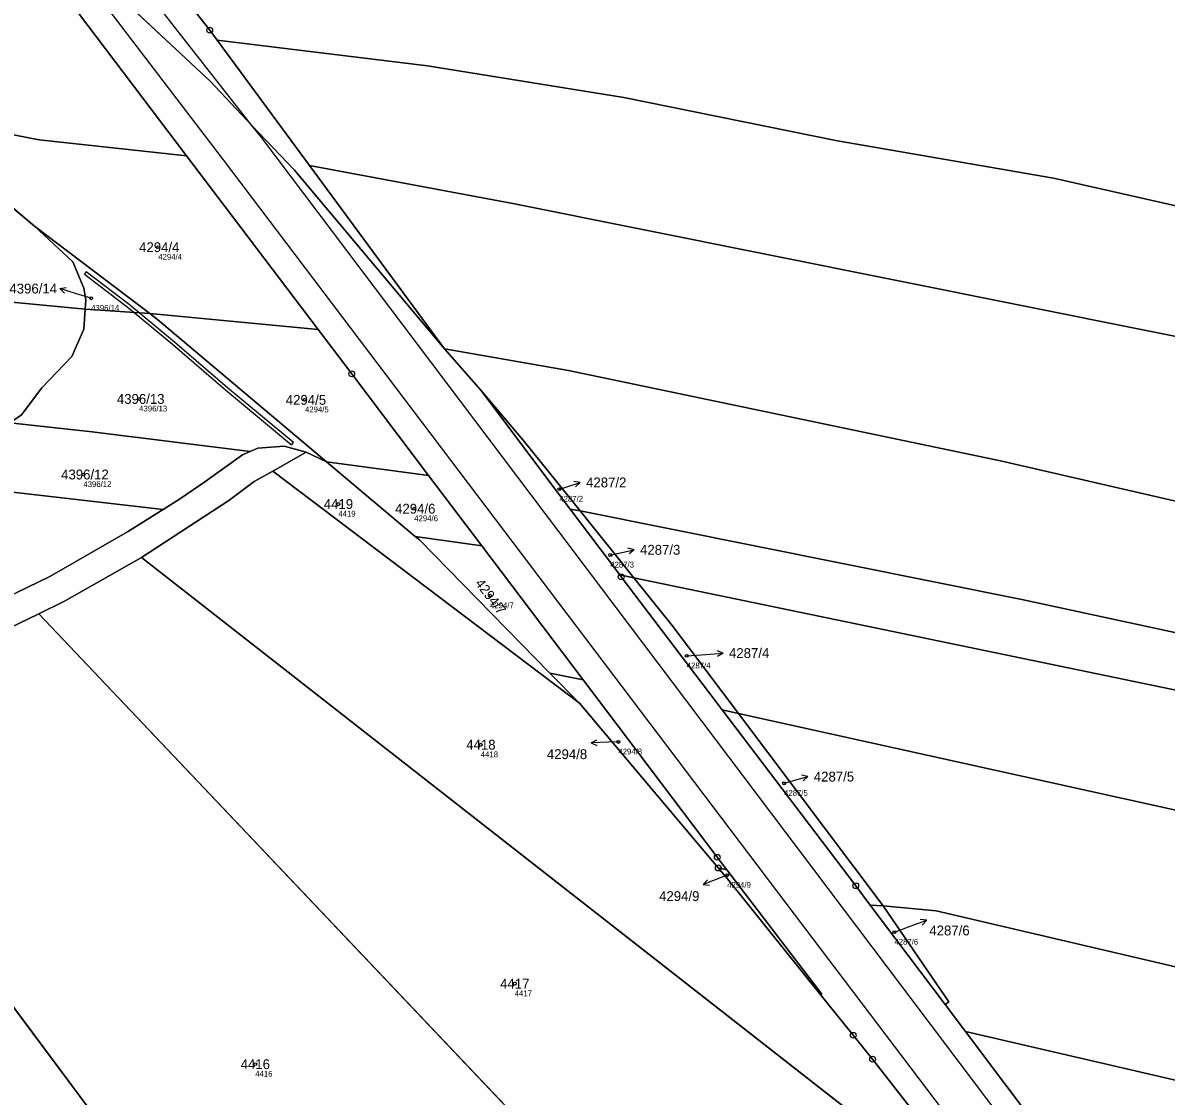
# Model space of a CAD drawing. Extents: x -739214 to -733252, y -1147612 to -1142842.
# Drawn here: x -737814.9 to -737617.8, y -1146648.8 to -1146463.6 of the extents above; entities that cross this region are included whole.
import ezdxf

# ---------------------------------------------------------------- set-up
doc = ezdxf.new("R2010")
doc.units = 0
for name, color, linetype in [('Definiční body', 7, 'Continuous'), ('Hranice parcel', 7, 'Continuous'), ('Parcelní čísla', 7, 'Continuous'), ('Polygon parcely', 7, 'Continuous'), ('Pop  PČ popisy', 7, 'Continuous'), ('Vnitřní kresba', 7, 'Continuous'), ('Věcná břemena k části', 7, 'Continuous'), ('Značky bodu BP', 7, 'Continuous')]:
    doc.layers.add(name, color=color, linetype=linetype)

msp = doc.modelspace()

# ---------------------------------------------------------------- linework, layer by layer
at = {"layer": 'Definiční body'}
for centre in [(-737791.55, -1146502.35), (-737803.12, -1146511.16), (-737794.85, -1146528.53), (-737766.25, -1146528.69), (-737804.46, -1146541.57), (-737722.39, -1146544.1), (-737760.5, -1146546.67), (-737747.41, -1146547.47), (-737713.61, -1146555.46), (-737734.34, -1146562.49), (-737700.42, -1146572.86), (-737735.94, -1146588.19), (-737712.21, -1146587.71), (-737683.64, -1146594.85), (-737693.45, -1146610.71), (-737664.61, -1146620.53), (-737730.09, -1146629.42), (-737774.83, -1146643.31)]:
    msp.add_circle(centre, 0.25, dxfattribs=at)
at = {"layer": 'Hranice parcel'}
for p, q in [((-737804.56, -1146453.15), (-737782.6, -1146473.73)), ((-737786.69, -1146486.61), (-737805.33, -1146462)), ((-737765.45, -1146488.28), (-737781.39, -1146466.64)), ((-737764, -1146516.56), (-737786.69, -1146486.61)), ((-737742.17, -1146519.89), (-737765.45, -1146488.28)), ((-737820.45, -1146492.4), (-737812.9, -1146498.72)), ((-737812.9, -1146498.72), (-737792.99, -1146513.81)), ((-737804.17, -1146513.02), (-737804.41, -1146516.48)), ((-737804.06, -1146511.47), (-737804.17, -1146513.02)), ((-737792.99, -1146513.81), (-737804.17, -1146513.02)), ((-737792.99, -1146513.81), (-737764, -1146516.56)), ((-737792.99, -1146513.81), (-737791.71, -1146514.81)), ((-737791.71, -1146514.81), (-737762.56, -1146539.36)), ((-737742.17, -1146519.89), (-737735.95, -1146527.03)), ((-737735.95, -1146527.03), (-737720.52, -1146547.54)), ((-737766.05, -1146537.74), (-737771.78, -1146540.98)), ((-737766.05, -1146537.74), (-737762.56, -1146539.36)), ((-737762.56, -1146539.36), (-737744.94, -1146541.75)), ((-737762.56, -1146539.36), (-737747.25, -1146552.25)), ((-737771.78, -1146540.98), (-737718.9, -1146581.05)), ((-737735.76, -1146553.89), (-737744.94, -1146541.75)), ((-737720.52, -1146547.54), (-737718.81, -1146547.86)), ((-737720.52, -1146547.54), (-737711.98, -1146558.89)), ((-737709.55, -1146559.37), (-737718.81, -1146547.86)), ((-737747.25, -1146552.25), (-737735.76, -1146553.89)), ((-737718.31, -1146576.99), (-737735.76, -1146553.89)), ((-737794.43, -1146555.91), (-737644.25, -1146673.38)), ((-737711.98, -1146558.89), (-737709.55, -1146559.37)), ((-737812.16, -1146565.59), (-737693.5, -1146690.75)), ((-737724.01, -1146575.83), (-737718.31, -1146576.99)), ((-737724.01, -1146575.83), (-737718.9, -1146581.05)), ((-737857.13, -1146578.93), (-737757.18, -1146713.21)), ((-737718.9, -1146581.05), (-737694.98, -1146609.46)), ((-737694.31, -1146582.18), (-737691.51, -1146582.79)), ((-737666.53, -1146616.01), (-737691.51, -1146582.79)), ((-737694.98, -1146609.46), (-737693.5, -1146609.79)), ((-737668.77, -1146615.85), (-737666.53, -1146616.01)), ((-737668.77, -1146615.85), (-737655.85, -1146633.03)), ((-737655.23, -1146632.56), (-737666.53, -1146616.01)), ((-737655.85, -1146633.03), (-737655.23, -1146632.56)), ((-737655.85, -1146633.03), (-737652.36, -1146637.67)), ((-737652.36, -1146637.67), (-737625.21, -1146673.79))]:
    msp.add_line(p, q, dxfattribs=at)
for points in [[(-737781.39, -1146466.64), (-737782.68, -1146464.89), (-737811.89, -1146427.69)], [(-737347.05, -1146547.51), (-737391.71, -1146535.6), (-737416.26, -1146531.72), (-737471.32, -1146524.91), (-737507.44, -1146519.24), (-737547.67, -1146510.69), (-737637.16, -1146490.47), (-737674.41, -1146483.99), (-737711.25, -1146476.55), (-737745.1, -1146471.04), (-737781.39, -1146466.64)], [(-737782.6, -1146473.73), (-737775.4, -1146481.33), (-737768.05, -1146489.08), (-737742.17, -1146519.89)], [(-737839.88, -1146478.45), (-737812.09, -1146483.85), (-737786.69, -1146486.61)], [(-737354.8, -1146570.1), (-737404.51, -1146556.17), (-737459.35, -1146549.37), (-737482.51, -1146545.97), (-737534.13, -1146536.58), (-737598.84, -1146521.21), (-737730.44, -1146494.81), (-737765.45, -1146488.28)], [(-737812.9, -1146498.72), (-737806.3, -1146504.85), (-737804.4, -1146509.4), (-737804.06, -1146511.47)], [(-737879.73, -1146500.02), (-737845.81, -1146509.07), (-737804.17, -1146513.02)], [(-737804.41, -1146516.48), (-737806.43, -1146521.21), (-737811.6, -1146526.63), (-737815.15, -1146531.27), (-737817.06, -1146532.61)], [(-737744.94, -1146541.75), (-737758.2, -1146524.21), (-737764, -1146516.56)], [(-737363.35, -1146595.03), (-737406.61, -1146583.22), (-737443.19, -1146577.69), (-737481.99, -1146573), (-737517.46, -1146567.81), (-737547.98, -1146561.85), (-737646.34, -1146539.21), (-737720.83, -1146523.65), (-737742.17, -1146519.89)], [(-737718.81, -1146547.86), (-737728.39, -1146535.96), (-737735.95, -1146527.03)], [(-737775.68, -1146537.6), (-737802.96, -1146534.21), (-737817.16, -1146532.68)], [(-737775.68, -1146537.6), (-737774.39, -1146537.05), (-737769.85, -1146536.66), (-737766.05, -1146537.74)], [(-737790.68, -1146547.59), (-737787.69, -1146545.71), (-737783.54, -1146542.85), (-737777.04, -1146538.17), (-737775.68, -1146537.6)], [(-737790.68, -1146547.59), (-737829.7, -1146543.12), (-737834.77, -1146542.62)], [(-737771.78, -1146540.98), (-737775, -1146542.8), (-737779.37, -1146546.03), (-737794.43, -1146555.91)], [(-737821.24, -1146564.49), (-737816.07, -1146561.96), (-737810.26, -1146559.14), (-737796.86, -1146551.47), (-737790.68, -1146547.59)], [(-737371.61, -1146618.49), (-737411.75, -1146607.3), (-737506.23, -1146591.82), (-737560.79, -1146581.71), (-737599.5, -1146572.48), (-737642.66, -1146563.11), (-737718.81, -1146547.86)], [(-737747.25, -1146552.25), (-737746.53, -1146552.86), (-737724.01, -1146575.83)], [(-737794.43, -1146555.91), (-737807.71, -1146563.44), (-737812.16, -1146565.59)], [(-737711.98, -1146558.89), (-737711.72, -1146559.24), (-737694.31, -1146582.18)], [(-737691.51, -1146582.79), (-737702.91, -1146567.63), (-737709.55, -1146559.37)], [(-737375.28, -1146628.72), (-737392.16, -1146623.18), (-737417.58, -1146615.73), (-737475.24, -1146606.82), (-737510.63, -1146600.67), (-737545.45, -1146594.35), (-737605.78, -1146580.92), (-737709.55, -1146559.37)], [(-737812.16, -1146565.59), (-737818.99, -1146568.89), (-737822.06, -1146570.35), (-737829.12, -1146572.43), (-737835.22, -1146574.29), (-737845.31, -1146576.92), (-737857.13, -1146578.93)], [(-737693.5, -1146609.79), (-737695.16, -1146607.61), (-737718.31, -1146576.99)], [(-737694.31, -1146582.18), (-737671.28, -1146612.51), (-737668.77, -1146615.85)], [(-737381.64, -1146646.43), (-737395.56, -1146641.32), (-737424.06, -1146633.54), (-737454.51, -1146628.04), (-737526.09, -1146617.67), (-737576.34, -1146608.28), (-737691.51, -1146582.79)], [(-737694.98, -1146609.46), (-737693.4, -1146611.34), (-737677.45, -1146631.17)], [(-737677.45, -1146631.17), (-737677.11, -1146631.24), (-737693.5, -1146609.79)], [(-737391.47, -1146673.44), (-737425.22, -1146663.25), (-737447.89, -1146657.58), (-737549.86, -1146641.23), (-737584.71, -1146633.87), (-737657.43, -1146616.86), (-737666.53, -1146616.01)], [(-737644.25, -1146673.38), (-737668.38, -1146642.45), (-737671.71, -1146638.32), (-737677.45, -1146631.17)], [(-737397.7, -1146690.79), (-737422.14, -1146683.82), (-737508.46, -1146666.33), (-737577.73, -1146654.98), (-737652.36, -1146637.67)]]:
    msp.add_lwpolyline(points, dxfattribs=at)
at = {"layer": 'Polygon parcely'}
for points in [[(-737570.21, -1146459.63), (-737667.64, -1146439.85), (-737707.45, -1146432.51), (-737784.63, -1146422.07), (-737811.81, -1146416.45), (-737811.89, -1146427.69), (-737782.68, -1146464.89), (-737781.39, -1146466.64), (-737745.1, -1146471.04), (-737711.25, -1146476.55), (-737674.41, -1146483.99), (-737637.16, -1146490.47), (-737547.67, -1146510.69)], [(-737625.21, -1146673.79), (-737652.36, -1146637.67), (-737655.85, -1146633.03), (-737668.77, -1146615.85), (-737671.28, -1146612.51), (-737694.31, -1146582.18), (-737711.72, -1146559.24), (-737711.98, -1146558.89), (-737720.52, -1146547.54), (-737735.95, -1146527.03), (-737742.17, -1146519.89), (-737768.05, -1146489.08), (-737775.4, -1146481.33), (-737782.6, -1146473.73), (-737804.56, -1146453.15)], [(-737805.33, -1146462), (-737786.69, -1146486.61), (-737764, -1146516.56), (-737758.2, -1146524.21), (-737744.94, -1146541.75), (-737735.76, -1146553.89), (-737718.31, -1146576.99), (-737695.16, -1146607.61), (-737693.5, -1146609.79), (-737677.11, -1146631.24), (-737677.45, -1146631.17), (-737671.71, -1146638.32), (-737668.38, -1146642.45), (-737644.25, -1146673.38)], [(-737818.99, -1146568.89), (-737812.16, -1146565.59), (-737807.71, -1146563.44), (-737794.43, -1146555.91), (-737779.37, -1146546.03), (-737775, -1146542.8), (-737771.78, -1146540.98), (-737766.05, -1146537.74), (-737769.85, -1146536.66), (-737774.39, -1146537.05), (-737775.68, -1146537.6), (-737777.04, -1146538.17), (-737783.54, -1146542.85), (-737787.69, -1146545.71), (-737790.68, -1146547.59), (-737796.86, -1146551.47), (-737810.26, -1146559.14), (-737816.07, -1146561.96)]]:
    msp.add_lwpolyline(points, dxfattribs=at)
for points in [[(-737818.76, -1146422.79), (-737819.84, -1146423.66), (-737825.39, -1146428.13), (-737829.19, -1146431.19), (-737810.05, -1146448.26), (-737804.56, -1146453.15), (-737782.6, -1146473.73), (-737775.4, -1146481.33), (-737768.05, -1146489.08), (-737742.17, -1146519.89), (-737765.45, -1146488.28), (-737781.39, -1146466.64), (-737782.68, -1146464.89), (-737811.89, -1146427.69), (-737815.7, -1146422.84), (-737816.9, -1146421.29)], [(-737812.09, -1146483.85), (-737786.69, -1146486.61), (-737805.33, -1146462), (-737818.54, -1146459.73), (-737840.71, -1146454.78), (-737849.54, -1146467.11), (-737851.95, -1146469.79), (-737839.88, -1146478.45)], [(-737745.1, -1146471.04), (-737781.39, -1146466.64), (-737765.45, -1146488.28), (-737730.44, -1146494.81), (-737598.84, -1146521.21), (-737534.13, -1146536.58), (-737482.51, -1146545.97), (-737459.35, -1146549.37), (-737404.51, -1146556.17), (-737354.8, -1146570.1), (-737347.05, -1146547.51), (-737391.71, -1146535.6), (-737416.26, -1146531.72), (-737471.32, -1146524.91), (-737507.44, -1146519.24), (-737547.67, -1146510.69), (-737637.16, -1146490.47), (-737674.41, -1146483.99), (-737711.25, -1146476.55)], [(-737845.81, -1146509.07), (-737804.17, -1146513.02), (-737804.06, -1146511.47), (-737804.4, -1146509.4), (-737806.3, -1146504.85), (-737812.9, -1146498.72), (-737820.45, -1146492.4), (-737839.88, -1146478.45), (-737856.77, -1146475.04), (-737879.73, -1146500.02)], [(-737764, -1146516.56), (-737786.69, -1146486.61), (-737812.09, -1146483.85), (-737839.88, -1146478.45), (-737820.45, -1146492.4), (-737812.9, -1146498.72), (-737792.99, -1146513.81)], [(-737765.45, -1146488.28), (-737742.17, -1146519.89), (-737720.83, -1146523.65), (-737646.34, -1146539.21), (-737547.98, -1146561.85), (-737517.46, -1146567.81), (-737481.99, -1146573), (-737443.19, -1146577.69), (-737406.61, -1146583.22), (-737363.35, -1146595.03), (-737354.8, -1146570.1), (-737404.51, -1146556.17), (-737459.35, -1146549.37), (-737482.51, -1146545.97), (-737534.13, -1146536.58), (-737598.84, -1146521.21), (-737730.44, -1146494.81)], [(-737804.06, -1146511.47), (-737804.17, -1146513.02), (-737792.99, -1146513.81), (-737812.9, -1146498.72), (-737806.3, -1146504.85), (-737804.4, -1146509.4)], [(-737879.06, -1146526.23), (-737817.16, -1146532.68), (-737817.06, -1146532.61), (-737815.15, -1146531.27), (-737811.6, -1146526.63), (-737806.43, -1146521.21), (-737804.41, -1146516.48), (-737804.17, -1146513.02), (-737845.81, -1146509.07), (-737879.73, -1146500.02), (-737901.81, -1146523.57)], [(-737806.43, -1146521.21), (-737811.6, -1146526.63), (-737815.15, -1146531.27), (-737817.06, -1146532.61), (-737817.16, -1146532.68), (-737802.96, -1146534.21), (-737775.68, -1146537.6), (-737774.39, -1146537.05), (-737769.85, -1146536.66), (-737766.05, -1146537.74), (-737762.56, -1146539.36), (-737791.71, -1146514.81), (-737792.99, -1146513.81), (-737804.17, -1146513.02), (-737804.41, -1146516.48)], [(-737791.71, -1146514.81), (-737762.56, -1146539.36), (-737744.94, -1146541.75), (-737758.2, -1146524.21), (-737764, -1146516.56), (-737792.99, -1146513.81)], [(-737735.95, -1146527.03), (-737728.39, -1146535.96), (-737718.81, -1146547.86), (-737642.66, -1146563.11), (-737599.5, -1146572.48), (-737560.79, -1146581.71), (-737506.23, -1146591.82), (-737411.75, -1146607.3), (-737371.61, -1146618.49), (-737366.71, -1146604.84), (-737363.35, -1146595.03), (-737406.61, -1146583.22), (-737443.19, -1146577.69), (-737481.99, -1146573), (-737517.46, -1146567.81), (-737547.98, -1146561.85), (-737646.34, -1146539.21), (-737720.83, -1146523.65), (-737742.17, -1146519.89)], [(-737718.81, -1146547.86), (-737728.39, -1146535.96), (-737735.95, -1146527.03), (-737720.52, -1146547.54)], [(-737783.54, -1146542.85), (-737777.04, -1146538.17), (-737775.68, -1146537.6), (-737802.96, -1146534.21), (-737817.16, -1146532.68), (-737827.38, -1146539.05), (-737834.77, -1146542.62), (-737829.7, -1146543.12), (-737790.68, -1146547.59), (-737787.69, -1146545.71)], [(-737766.05, -1146537.74), (-737771.78, -1146540.98), (-737718.9, -1146581.05), (-737724.01, -1146575.83), (-737746.53, -1146552.86), (-737747.25, -1146552.25), (-737762.56, -1146539.36)], [(-737747.25, -1146552.25), (-737735.76, -1146553.89), (-737744.94, -1146541.75), (-737762.56, -1146539.36)], [(-737834.77, -1146542.62), (-737836.89, -1146543.64), (-737851.46, -1146549), (-737865.99, -1146552.7), (-737884.3, -1146555.52), (-737866.6, -1146559.71), (-737821.24, -1146564.49), (-737816.07, -1146561.96), (-737810.26, -1146559.14), (-737796.86, -1146551.47), (-737790.68, -1146547.59), (-737829.7, -1146543.12)], [(-737644.25, -1146673.38), (-737668.38, -1146642.45), (-737671.71, -1146638.32), (-737677.45, -1146631.17), (-737693.4, -1146611.34), (-737694.98, -1146609.46), (-737718.9, -1146581.05), (-737771.78, -1146540.98), (-737775, -1146542.8), (-737779.37, -1146546.03), (-737794.43, -1146555.91)], [(-737720.52, -1146547.54), (-737711.98, -1146558.89), (-737709.55, -1146559.37), (-737718.81, -1146547.86)], [(-737411.75, -1146607.3), (-737506.23, -1146591.82), (-737560.79, -1146581.71), (-737599.5, -1146572.48), (-737642.66, -1146563.11), (-737718.81, -1146547.86), (-737709.55, -1146559.37), (-737605.78, -1146580.92), (-737545.45, -1146594.35), (-737510.63, -1146600.67), (-737475.24, -1146606.82), (-737417.58, -1146615.73), (-737392.16, -1146623.18), (-737375.28, -1146628.72), (-737371.61, -1146618.49)], [(-737718.31, -1146576.99), (-737735.76, -1146553.89), (-737747.25, -1146552.25), (-737746.53, -1146552.86), (-737724.01, -1146575.83)], [(-737644.25, -1146673.38), (-737794.43, -1146555.91), (-737807.71, -1146563.44), (-737812.16, -1146565.59), (-737693.5, -1146690.75), (-737661.63, -1146679.51)], [(-737691.51, -1146582.79), (-737702.91, -1146567.63), (-737709.55, -1146559.37), (-737711.98, -1146558.89), (-737711.72, -1146559.24), (-737694.31, -1146582.18)], [(-737709.55, -1146559.37), (-737702.91, -1146567.63), (-737691.51, -1146582.79), (-737576.34, -1146608.28), (-737526.09, -1146617.67), (-737454.51, -1146628.04), (-737424.06, -1146633.54), (-737395.56, -1146641.32), (-737381.64, -1146646.43), (-737375.28, -1146628.72), (-737392.16, -1146623.18), (-737417.58, -1146615.73), (-737475.24, -1146606.82), (-737510.63, -1146600.67), (-737545.45, -1146594.35), (-737605.78, -1146580.92)], [(-737835.22, -1146574.29), (-737845.31, -1146576.92), (-737857.13, -1146578.93), (-737757.18, -1146713.21), (-737711.17, -1146696.98), (-737693.5, -1146690.75), (-737812.16, -1146565.59), (-737818.99, -1146568.89), (-737822.06, -1146570.35), (-737829.12, -1146572.43)], [(-737724.01, -1146575.83), (-737718.9, -1146581.05), (-737694.98, -1146609.46), (-737693.5, -1146609.79), (-737695.16, -1146607.61), (-737718.31, -1146576.99)], [(-737857.13, -1146578.93), (-737861.54, -1146579.68), (-737877.89, -1146581.64), (-737886.29, -1146582.21), (-737782.19, -1146722.03), (-737757.18, -1146713.21)], [(-737666.53, -1146616.01), (-737691.51, -1146582.79), (-737694.31, -1146582.18), (-737671.28, -1146612.51), (-737668.77, -1146615.85)], [(-737395.56, -1146641.32), (-737424.06, -1146633.54), (-737454.51, -1146628.04), (-737526.09, -1146617.67), (-737576.34, -1146608.28), (-737691.51, -1146582.79), (-737666.53, -1146616.01), (-737657.43, -1146616.86), (-737584.71, -1146633.87), (-737549.86, -1146641.23), (-737447.89, -1146657.58), (-737425.22, -1146663.25), (-737391.47, -1146673.44), (-737382.66, -1146649.27), (-737381.64, -1146646.43)], [(-737693.5, -1146609.79), (-737694.98, -1146609.46), (-737693.4, -1146611.34), (-737677.45, -1146631.17), (-737677.11, -1146631.24)], [(-737655.23, -1146632.56), (-737666.53, -1146616.01), (-737668.77, -1146615.85), (-737655.85, -1146633.03)], [(-737584.71, -1146633.87), (-737657.43, -1146616.86), (-737666.53, -1146616.01), (-737655.23, -1146632.56), (-737655.85, -1146633.03), (-737652.36, -1146637.67), (-737577.73, -1146654.98), (-737508.46, -1146666.33), (-737422.14, -1146683.82), (-737397.7, -1146690.79), (-737397.09, -1146688.84), (-737391.47, -1146673.44), (-737425.22, -1146663.25), (-737447.89, -1146657.58), (-737549.86, -1146641.23)], [(-737508.46, -1146666.33), (-737577.73, -1146654.98), (-737652.36, -1146637.67), (-737625.21, -1146673.79), (-737569.1, -1146686.34), (-737537.8, -1146692.43), (-737499.57, -1146698.63), (-737462.81, -1146705.11), (-737405.81, -1146716.64), (-737397.7, -1146690.79), (-737422.14, -1146683.82)]]:
    msp.add_lwpolyline(points, close=True, dxfattribs=at)
at = {"layer": 'Pop  PČ popisy'}
for p, q in [((-737808.54, -1146509.49), (-737807.44, -1146509.31)), ((-737805.67, -1146510.37), (-737808.54, -1146509.49)), ((-737808.54, -1146509.49), (-737807.73, -1146510.26)), ((-737803.12, -1146511.16), (-737805.67, -1146510.37)), ((-737718.79, -1146542.93), (-737719.89, -1146542.77)), ((-737722.39, -1146544.1), (-737721.64, -1146543.86)), ((-737721.64, -1146543.86), (-737718.79, -1146542.93)), ((-737718.79, -1146542.93), (-737719.58, -1146543.72)), ((-737712.41, -1146555.2), (-737709.47, -1146554.58)), ((-737709.47, -1146554.58), (-737710.56, -1146554.29)), ((-737709.47, -1146554.58), (-737710.35, -1146555.27)), ((-737713.61, -1146555.46), (-737712.41, -1146555.2)), ((-737697.13, -1146572.61), (-737694.14, -1146572.4)), ((-737694.14, -1146572.4), (-737695.17, -1146571.97)), ((-737694.14, -1146572.4), (-737695.1, -1146572.97)), ((-737700.42, -1146572.86), (-737697.13, -1146572.61)), ((-737716.93, -1146587.86), (-737715.95, -1146587.33)), ((-737713.93, -1146587.76), (-737716.93, -1146587.86)), ((-737716.93, -1146587.86), (-737715.91, -1146588.33)), ((-737712.21, -1146587.71), (-737713.93, -1146587.76)), ((-737682.4, -1146594.5), (-737679.52, -1146593.67)), ((-737679.52, -1146593.67), (-737680.62, -1146593.47)), ((-737679.52, -1146593.67), (-737680.34, -1146594.43)), ((-737683.64, -1146594.85), (-737682.4, -1146594.5)), ((-737694.79, -1146611.23), (-737697.59, -1146612.3)), ((-737697.59, -1146612.3), (-737696.84, -1146611.48)), ((-737693.45, -1146610.71), (-737694.79, -1146611.23)), ((-737697.59, -1146612.3), (-737696.48, -1146612.41)), ((-737664.61, -1146620.53), (-737661.87, -1146619.51)), ((-737661.87, -1146619.51), (-737659.05, -1146618.48)), ((-737659.05, -1146618.48), (-737660.16, -1146618.36)), ((-737659.05, -1146618.48), (-737659.82, -1146619.3))]:
    msp.add_line(p, q, dxfattribs=at)
at = {"layer": 'Vnitřní kresba'}
for p, q in [((-737787.11, -1146466.48), (-737819.84, -1146423.66)), ((-737780.3, -1146487.28), (-737810.05, -1146448.26)), ((-737775.4, -1146481.33), (-737787.11, -1146466.48)), ((-737773.7, -1146483.48), (-737775.4, -1146481.33)), ((-737673.58, -1146616.25), (-737773.7, -1146483.48)), ((-737680.25, -1146619.55), (-737780.3, -1146487.28)), ((-737580.27, -1146740.03), (-737673.58, -1146616.25)), ((-737586.46, -1146743.16), (-737680.25, -1146619.55))]:
    msp.add_line(p, q, dxfattribs=at)
at = {"layer": 'Věcná břemena k části'}
msp.add_lwpolyline([(-737768.25, -1146536.05), (-737779.64, -1146526.59), (-737788.75, -1146518.71), (-737794.85, -1146513.68), (-737796.57, -1146512.26), (-737803.99, -1146506.58), (-737804.29, -1146506.98), (-737796.89, -1146512.66), (-737795.73, -1146513.62), (-737789.07, -1146519.09), (-737779.96, -1146526.97), (-737768.57, -1146536.43)], close=True, dxfattribs=at)
at = {"layer": 'Značky bodu BP'}
for centre, radius in [((-737782.68, -1146464.89), 0.5), ((-737782.68, -1146464.89), 0.0303), ((-737758.2, -1146524.21), 0.5), ((-737758.2, -1146524.21), 0.0303), ((-737711.72, -1146559.24), 0.5), ((-737711.72, -1146559.24), 0.0303), ((-737695.16, -1146607.61), 0.5), ((-737695.16, -1146607.61), 0.0303), ((-737694.98, -1146609.46), 0.5), ((-737694.98, -1146609.46), 0.0303), ((-737671.28, -1146612.51), 0.5), ((-737671.28, -1146612.51), 0.0303), ((-737671.71, -1146638.32), 0.5), ((-737671.71, -1146638.32), 0.0303), ((-737668.38, -1146642.45), 0.5), ((-737668.38, -1146642.45), 0.0303)]:
    msp.add_circle(centre, radius, dxfattribs=at)

# ---------------------------------------------------------------- texts
at = {"layer": 'Definiční body'}
for s, p in [('4294/4', (-737791.55, -1146504.51)), ('4396/14', (-737803.12, -1146513.32)), ('4396/13', (-737794.85, -1146530.69)), ('4294/5', (-737766.25, -1146530.85)), ('4396/12', (-737804.46, -1146543.73)), ('4287/2', (-737722.39, -1146546.26)), ('4419', (-737760.5, -1146548.83)), ('4294/6', (-737747.41, -1146549.63)), ('4287/3', (-737713.61, -1146557.62)), ('4294/7', (-737734.34, -1146564.65)), ('4287/4', (-737700.42, -1146575.02)), ('4418', (-737735.94, -1146590.35)), ('4294/8', (-737712.21, -1146589.87)), ('4287/5', (-737683.64, -1146597.01)), ('4294/9', (-737693.45, -1146612.87)), ('4287/6', (-737664.61, -1146622.69)), ('4417', (-737730.09, -1146631.58)), ('4416', (-737774.83, -1146645.47))]:
    msp.add_text(s, height=1, dxfattribs=at).set_placement(p)
at = {"layer": 'Parcelní čísla'}
for s, p in [('4294/4', (-737794.85, -1146503.2)), ('4396/14', (-737817.22, -1146510.34)), ('4396/13', (-737798.69, -1146529.38)), ('4294/5', (-737769.56, -1146529.54)), ('4396/12', (-737808.3, -1146542.42)), ('4287/2', (-737717.78, -1146543.79)), ('4419', (-737763.01, -1146547.52)), ('4294/6', (-737750.71, -1146548.32)), ('4287/3', (-737708.48, -1146555.41)), ('4287/4', (-737693.14, -1146573.23)), ('4418', (-737738.45, -1146589.04)), ('4294/8', (-737724.54, -1146590.67)), ('4287/5', (-737678.51, -1146594.54)), ('4294/9', (-737705.19, -1146615.16)), ('4287/6', (-737658.59, -1146621.09)), ('4417', (-737732.6, -1146630.27)), ('4416', (-737777.34, -1146644.16))]:
    msp.add_text(s, height=1.7, dxfattribs=at).set_placement(p)
msp.add_text('4294/7', height=1.7, rotation=307, dxfattribs=at).set_placement((-737737.01, -1146560.36))

doc.saveas('drawing.dxf')
